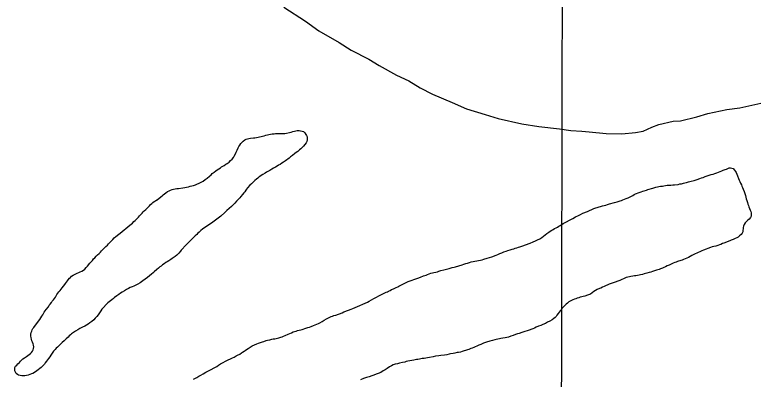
# Model space of a CAD drawing. Extents: x 3172297 to 3210190, y 958463 to 983887.
# Drawn here: x 3201410 to 3203046, y 967697 to 968503 of the extents above; entities that cross this region are included whole.
import ezdxf

# ---------------------------------------------------------------- set-up
doc = ezdxf.new("R2010")
doc.units = 0
for name, color, linetype in [('V-GRID-MAJR', 7, 'Continuous'), ('V-SITE-VEGE', 7, 'Continuous'), ('V-TOPO-SHOR', 7, 'Continuous')]:
    doc.layers.add(name, color=color, linetype=linetype)

msp = doc.modelspace()

# ---------------------------------------------------------------- linework, layer by layer
at = {"layer": 'V-GRID-MAJR'}
msp.add_spline([(3202613, 963855), (3202626.2, 969916.4), (3202639.4, 975979.8), (3202652.7, 982043.2), (3202652.7, 982045.1)], degree=3, dxfattribs=at)
at = {"layer": 'V-SITE-VEGE'}
for p, q in [((3202006.1, 968520), (3202054, 968489.3)), ((3202054, 968489.3), (3202083.9, 968467.9)), ((3202083.9, 968467.9), (3202128.8, 968441.7)), ((3202128.8, 968441.7), (3202155.7, 968424.8)), ((3202155.7, 968424.8), (3202194.7, 968404.8)), ((3202194.7, 968404.8), (3202217.1, 968391)), ((3202217.1, 968391), (3202256.1, 968369.4)), ((3202256.1, 968369.4), (3202283.1, 968357.1)), ((3202283.1, 968357.1), (3202308.5, 968341.7)), ((3202308.5, 968341.7), (3202335.5, 968327.9)), ((3202335.5, 968327.9), (3202379, 968309.3)), ((3202379, 968309.3), (3202410.5, 968295.4)), ((3203016.4, 968297.6), (3203069.3, 968309)), ((3202410.5, 968295.4), (3202452.5, 968282.8)), ((3202945.4, 968284.8), (3202987.7, 968293.4)), ((3202987.7, 968293.4), (3203016.4, 968297.6)), ((3202452.5, 968282.8), (3202481.1, 968273.5)), ((3202885, 968268.9), (3202921.2, 968277.5)), ((3202921.2, 968277.5), (3202945.4, 968284.8)), ((3202481.1, 968273.5), (3202533.7, 968262.3)), ((3202533.7, 968262.3), (3202571.3, 968255.9)), ((3202821.5, 968254.6), (3202836.6, 968260.4)), ((3202836.6, 968260.4), (3202868.4, 968267.6)), ((3202868.4, 968267.6), (3202885, 968268.9)), ((3202571.3, 968255.9), (3202616.5, 968250.8)), ((3202616.5, 968250.8), (3202642.1, 968247.5)), ((3202642.1, 968247.5), (3202666.2, 968245.8)), ((3202666.2, 968245.8), (3202682.7, 968244.1)), ((3202682.7, 968244.1), (3202720.4, 968240.6)), ((3202755, 968240.2), (3202785.2, 968242.9)), ((3202785.2, 968242.9), (3202801.8, 968245.7)), ((3202801.8, 968245.7), (3202821.5, 968254.6)), ((3202720.4, 968240.6), (3202755, 968240.2))]:
    msp.add_line(p, q, dxfattribs=at)
at = {"layer": 'V-TOPO-SHOR'}
for points in [[(3201733.7, 968100.2), (3201736.6, 968102.5), (3201739.3, 968104.9), (3201742.2, 968107.4), (3201745, 968109.7), (3201748.8, 968112.3), (3201751.9, 968114.1), (3201755.1, 968115.6), (3201758.6, 968116.7), (3201762.1, 968117.5), (3201769.3, 968118.7), (3201772.7, 968119.2), (3201782.8, 968120.2), (3201787.1, 968121), (3201790.4, 968121.9), (3201794.8, 968122.9), (3201799.1, 968124), (3201802.5, 968124.8), (3201806.2, 968125.9), (3201810.9, 968127.4), (3201813.9, 968128.5), (3201818.6, 968130.5), (3201823.1, 968132.7), (3201827.3, 968135.2), (3201831.7, 968138.5), (3201836.3, 968142.1), (3201841.3, 968146.1), (3201845.1, 968149.5), (3201847.7, 968151.8), (3201852, 968155.1), (3201855.8, 968158), (3201858.6, 968160), (3201862.2, 968162.4), (3201865.6, 968164.6), (3201868.4, 968166.6), (3201871.2, 968168.2), (3201873.9, 968169.9), (3201877.9, 968172.5), (3201880.9, 968174.5), (3201884.9, 968177.3), (3201888.4, 968180.6), (3201891.7, 968184), (3201894.7, 968187.8), (3201896.5, 968190.5), (3201899.2, 968195.4), (3201900.9, 968199.6), (3201903.1, 968203.9), (3201905.2, 968208.7), (3201906.9, 968211.9), (3201909, 968215), (3201911, 968218.1), (3201913.4, 968221), (3201915.8, 968223.5), (3201919.6, 968226.4), (3201922.9, 968228.1), (3201925.9, 968228.9), (3201929, 968229.8), (3201932.1, 968230.6), (3201939, 968231.2), (3201942.2, 968231.1), (3201949.3, 968232.2), (3201959.3, 968234.5), (3201962.7, 968235.6), (3201966.5, 968236.7), (3201970.1, 968237.8), (3201973.1, 968238.5), (3201976.6, 968239.3), (3201980.6, 968239.8), (3201984.9, 968240.1), (3201988, 968240.3), (3201991.2, 968240.3), (3201994.7, 968240.4), (3202008.5, 968240.8), (3202022.7, 968243.4), (3202026.1, 968244.8), (3202029.7, 968246), (3202032.9, 968246.7), (3202036.1, 968247.2), (3202040.1, 968247.5), (3202049.6, 968244.8), (3202052.4, 968242.2), (3202054.9, 968238.7), (3202056.4, 968236.1), (3202057.7, 968233.1), (3202058, 968230), (3202057.7, 968226.8), (3202057.1, 968222.9), (3202055.5, 968219.7), (3202052.9, 968216.2), (3202049.8, 968212.8), (3202046.6, 968209.8), (3202043.6, 968207), (3202040.7, 968204.4), (3202037.1, 968201.1), (3202033.7, 968198.3), (3202030.7, 968196), (3202025.8, 968192.2), (3202021.1, 968188.7), (3202017.9, 968186), (3202015.1, 968183.8), (3202012.6, 968182.1)], [(3202012.6, 968182.1), (3202010, 968180.2), (3202005.7, 968177.5), (3202001.5, 968174.8), (3201997.8, 968172.3), (3201994.4, 968170.2), (3201991.5, 968168.6), (3201987.7, 968166.4), (3201983.6, 968163.8), (3201979.6, 968161.4), (3201975.3, 968159.1), (3201972.2, 968157.3), (3201967.9, 968155), (3201964.7, 968153.2), (3201959.5, 968150.1), (3201951.7, 968144.5), (3201948.6, 968142.1), (3201945.7, 968139.8), (3201942.2, 968136.6), (3201938.1, 968133.1), (3201934.6, 968129.5), (3201931.1, 968126), (3201925.9, 968120.2), (3201923.9, 968117.3), (3201922, 968114.9), (3201919.8, 968111.7), (3201918, 968109.2), (3201914.6, 968105.4), (3201911.2, 968101.1), (3201908.7, 968098.4), (3201905.3, 968094.4), (3201901.6, 968090.6), (3201897.6, 968086.4), (3201893.5, 968082.3), (3201890, 968079), (3201885.3, 968074.6), (3201880.2, 968070.1), (3201875.7, 968065.8), (3201866.6, 968057.8), (3201846, 968042.4), (3201839.9, 968038.4), (3201835.1, 968035.2), (3201831.6, 968032.7), (3201826.2, 968028.7), (3201822.4, 968025.7), (3201818.9, 968022.4), (3201816, 968019.8), (3201813.2, 968017), (3201810.1, 968014), (3201805.6, 968009.9), (3201798.1, 968002.2), (3201790, 967994.3), (3201779.2, 967982.6), (3201777, 967980.1), (3201773.8, 967976.2), (3201769.3, 967971.4), (3201765.8, 967968.7), (3201763.1, 967966.8), (3201759.2, 967964.2), (3201756.3, 967962.2), (3201751.3, 967959.1), (3201747.5, 967956.7), (3201744.9, 967955), (3201741, 967952.3), (3201737.8, 967949.8), (3201734.5, 967947.4), (3201731.9, 967945.4), (3201728.6, 967942.5), (3201725.1, 967939.6), (3201719.4, 967934.3), (3201716.9, 967932), (3201713.5, 967929.1), (3201708.9, 967925.4), (3201704.6, 967922.2), (3201699.3, 967918.3), (3201693.8, 967914.4), (3201688, 967910.6), (3201682.9, 967907.4), (3201678.1, 967905), (3201673.7, 967903.1), (3201670.1, 967901.6), (3201665.9, 967899.7), (3201662, 967897.7), (3201658.1, 967895.7), (3201653.4, 967892.9), (3201648.5, 967889.8), (3201644.7, 967887.1), (3201640.8, 967884.3), (3201636.6, 967881.3), (3201631.5, 967877.7), (3201628.8, 967875.5), (3201625.3, 967873), (3201622.2, 967870.7), (3201619.3, 967868.3), (3201616.6, 967866), (3201613.5, 967863.3), (3201606, 967855), (3201603.3, 967851.7), (3201601.1, 967848.1), (3201598.2, 967844.2), (3201594.9, 967839.6)], [(3202952.7, 968149.6), (3202957.3, 968150.9), (3202961.2, 968152.2), (3202965.3, 968153.7), (3202968.8, 968155.2), (3202972.6, 968156.7), (3202976.1, 968158.1), (3202979.7, 968159.4), (3202983.7, 968160.8), (3202986.7, 968162), (3202989.6, 968163.2), (3202992.5, 968164.3), (3202995.6, 968164.9), (3203001.8, 968162.9), (3203004.3, 968159.6), (3203006.3, 968156.8), (3203008, 968154), (3203009.8, 968150.9), (3203011.4, 968147.3), (3203013.5, 968141), (3203015, 968137.5), (3203016.3, 968134.3), (3203018.1, 968130.5), (3203019.6, 968127.4), (3203021, 968123.9), (3203022.5, 968120.9), (3203023.9, 968117.1), (3203026, 968112.2), (3203027.5, 968107.8), (3203028.7, 968103.5), (3203029.7, 968099.4), (3203030.6, 968096.1), (3203031.5, 968092.4), (3203033, 968087.7), (3203033.9, 968084.5), (3203035.2, 968081.2), (3203036.2, 968078.1), (3203037.6, 968074.9), (3203039.4, 968071), (3203040.6, 968068), (3203041.4, 968064.8), (3203041.7, 968061.1), (3203041.1, 968057.7), (3203040.1, 968054.5), (3203037, 968051.1), (3203033.5, 968047.9), (3203030.1, 968045.2), (3203027.9, 968042.9), (3203026.1, 968039.6), (3203024.6, 968035.9), (3203024, 968032.8), (3203023.6, 968029.6), (3203023.1, 968026.4), (3203022.6, 968023), (3203021.2, 968019.8), (3203019, 968017.3), (3203015.8, 968014.3), (3203012.2, 968011.3), (3203009.4, 968009.6), (3203006.2, 968008), (3203001.8, 968006.3), (3202996.7, 968004.6), (3202993.9, 968003.5), (3202981.1, 967998.2), (3202978.1, 967996.9), (3202974.1, 967995.1), (3202971.3, 967994), (3202967.2, 967992.7), (3202963.2, 967991.7), (3202958.6, 967990.6), (3202955.3, 967989.8), (3202951.3, 967988.7), (3202935.5, 967982.4), (3202931.9, 967980.9), (3202927.6, 967978.9), (3202924, 967977.4), (3202920.9, 967975.9), (3202917.2, 967974.1), (3202914.2, 967972.6), (3202910.3, 967970.7), (3202906, 967968.4), (3202902.6, 967966.6), (3202898.9, 967964.6), (3202895, 967963), (3202891.7, 967961.9), (3202888.9, 967960.7), (3202885.3, 967959.4), (3202878.5, 967957.2), (3202874.9, 967956.2), (3202872, 967955.4), (3202868.6, 967953.8), (3202864.4, 967951.7), (3202860, 967949.6), (3202855.5, 967947.6), (3202851.4, 967945.5), (3202847.6, 967943.9), (3202844.8, 967942.7), (3202840.6, 967941.1), (3202837.3, 967939.9), (3202831.8, 967938.2), (3202822.9, 967935.1)], [(3202480.4, 967973.1), (3202484.6, 967974.8), (3202489.3, 967976.6), (3202493.7, 967978.5), (3202498.7, 967980.3), (3202502.7, 967981.6), (3202507.6, 967983.1), (3202512, 967984.4), (3202515.9, 967985.8), (3202518.8, 967986.6), (3202522.6, 967987.9), (3202525.7, 967988.9), (3202528.9, 967990), (3202533.6, 967991.5), (3202552.2, 967998.3), (3202558.2, 968000.9), (3202563.8, 968003.5), (3202568.2, 968005.5), (3202573, 968007.9), (3202577.5, 968010.4), (3202581.6, 968013.5), (3202585.1, 968016.4), (3202589, 968019.5), (3202592.9, 968022.2), (3202596.4, 968024.6), (3202599.7, 968026.6), (3202602.6, 968028.2), (3202605.8, 968030.1), (3202609.3, 968032), (3202612.2, 968033.6), (3202615.6, 968035.7), (3202618.3, 968037.4), (3202622.3, 968039.6), (3202625.2, 968041.2), (3202646.3, 968052.7), (3202652.4, 968056), (3202658.6, 968059.2), (3202663.2, 968061.5), (3202668.8, 968064.1), (3202678.8, 968068.4), (3202683.1, 968070.5), (3202688.5, 968072.8), (3202693.1, 968074.6), (3202697.1, 968076), (3202700.2, 968076.7), (3202704.6, 968078.2), (3202708, 968079.2), (3202712.3, 968080.4), (3202715.9, 968081.5), (3202719.2, 968082.4), (3202723.4, 968083.5), (3202727.6, 968084.7), (3202738.9, 968087.8), (3202744.3, 968089.2), (3202751.5, 968091.5), (3202754.3, 968092.6), (3202757.1, 968093.8), (3202760.5, 968095.2), (3202764.8, 968096.9), (3202768.7, 968098.6), (3202771.9, 968100.1), (3202774.7, 968101.4), (3202778.9, 968103.6), (3202782.2, 968105.4), (3202785.2, 968106.9), (3202793.6, 968110.2), (3202797.8, 968111.8), (3202801.3, 968113), (3202804.4, 968114.1), (3202809.2, 968115.6), (3202812.6, 968116.8), (3202823.3, 968119.7), (3202830.5, 968122.1), (3202833.7, 968122.8), (3202836.9, 968123.3), (3202840.7, 968123.8), (3202844.9, 968124.4), (3202848.1, 968124.9), (3202851.6, 968125.6), (3202855.3, 968126.1), (3202859.5, 968126.4), (3202863.2, 968126.6), (3202868.2, 968126.7), (3202871.6, 968126.9), (3202879.5, 968128.1), (3202883.5, 968129), (3202886.8, 968129.6), (3202891.6, 968130.8), (3202894.8, 968131.7), (3202898.2, 968132.4), (3202902.8, 968133.4), (3202908.6, 968134.8), (3202915.2, 968136.9), (3202921.7, 968138.8), (3202927.4, 968140.7), (3202931.2, 968142.2), (3202935.4, 968143.6), (3202939.6, 968145.2), (3202944.1, 968146.8), (3202948.4, 968148.2), (3202952.7, 968149.6)], [(3201498.2, 967875.8), (3201500.2, 967878.8), (3201502, 967881.7), (3201503.8, 967884.5), (3201508, 967890.2), (3201510.5, 967893.2), (3201513.3, 967896.4), (3201515.6, 967899.3), (3201518.3, 967902.7), (3201521.2, 967906.4), (3201523, 967908.9), (3201525.2, 967911.9), (3201526.9, 967914.6), (3201528.7, 967917), (3201531.4, 967920.2), (3201533.5, 967922.4), (3201536.3, 967924.7), (3201539.8, 967927.1), (3201542.7, 967928.8), (3201545.6, 967930.3), (3201548.7, 967931.7), (3201552.1, 967933), (3201555.3, 967934.3), (3201558.9, 967935.9), (3201562.6, 967938.5), (3201565.5, 967940.8), (3201568.7, 967943.8), (3201571.4, 967947.2), (3201576.6, 967953.5), (3201579.5, 967956.9), (3201582.3, 967960), (3201585, 967963), (3201587.5, 967965.8), (3201590.9, 967969.5), (3201593.7, 967972.3), (3201597, 967975.3), (3201600, 967978.4), (3201602.6, 967981), (3201605.7, 967984.1), (3201609.1, 967987.6), (3201612.3, 967990.8), (3201615.4, 967993.9), (3201618.2, 967996.8), (3201621, 967999.4), (3201624.2, 968002.8), (3201627.4, 968006.1), (3201630.8, 968009.8), (3201634, 968012.8), (3201640.5, 968017.6), (3201643.7, 968019.8), (3201665.1, 968037.6), (3201668, 968040.2), (3201670.7, 968042.6), (3201674, 968045.6), (3201676.9, 968048.3), (3201679.8, 968051.3), (3201682.1, 968053.5), (3201684.3, 968055.8), (3201686.7, 968058.1), (3201689.3, 968061.1), (3201692.5, 968064.4), (3201695, 968067), (3201697.1, 968069.2), (3201700.3, 968072.5), (3201702.6, 968075), (3201705.5, 968077.9), (3201708.5, 968080.7), (3201711, 968083.2), (3201713.6, 968085.8), (3201716, 968087.8), (3201719.3, 968090), (3201722.3, 968092), (3201725.3, 968093.9), (3201725.5, 968094.2), (3201733.7, 968100.2)], [(3201954.6, 967778.3), (3201959.1, 967779.9), (3201962.1, 967780.8), (3201966.8, 967782.5), (3201970.4, 967783.5), (3201974.9, 967784.5), (3201979.6, 967785.4), (3201982.8, 967786.1), (3201986.3, 967786.5), (3201992.5, 967787.7), (3201995.5, 967788.5), (3201999.4, 967789.7), (3202002.7, 967790.9), (3202005.6, 967792), (3202009.5, 967793.6), (3202016, 967796.4), (3202019.6, 967798.1), (3202023.5, 967800), (3202026.7, 967801.6), (3202029.9, 967802.6), (3202033.3, 967803.5), (3202036.5, 967804.5), (3202040.4, 967805.5), (3202043.6, 967806.3), (3202047, 967807.3), (3202055.2, 967809.6), (3202059.7, 967811.2), (3202063.2, 967812.5), (3202066.9, 967813.9), (3202072.3, 967815.5), (3202082.8, 967820.2), (3202086.3, 967822.1), (3202091.4, 967824.9), (3202095.7, 967827.4), (3202100.8, 967830.4), (3202105.1, 967832.9), (3202108.4, 967834.3), (3202111.3, 967835.5), (3202114.1, 967836.8), (3202117.1, 967837.8), (3202121.6, 967839), (3202135.1, 967843.8), (3202139.4, 967846.1), (3202149.3, 967850.1), (3202155.2, 967852.3), (3202159.3, 967853.7), (3202163.9, 967855.5), (3202191.7, 967867.8), (3202195.6, 967869.9), (3202200.2, 967872.6), (3202205.5, 967875.4), (3202211.3, 967878.5), (3202216.5, 967881.3), (3202221, 967883.6), (3202223.7, 967885), (3202226.9, 967886.7), (3202229.9, 967888), (3202232.6, 967889.3), (3202235.5, 967890.6), (3202238.3, 967892), (3202241.7, 967893.6), (3202245, 967895.2), (3202249.4, 967897.2), (3202254.8, 967899.8), (3202258.4, 967901.4), (3202261.1, 967902.9), (3202281.6, 967912.9), (3202303.4, 967920.7), (3202308.8, 967922.9), (3202315.8, 967925.4), (3202321.2, 967927.5), (3202324.6, 967929), (3202328.4, 967930.3), (3202332.2, 967931.3), (3202335.3, 967932.1), (3202338.8, 967933), (3202342.8, 967933.9), (3202346.4, 967934.8), (3202349.6, 967935.9), (3202354.3, 967937.2), (3202360.4, 967939.1), (3202372.6, 967942.3), (3202379, 967943.8), (3202383.6, 967944.9), (3202386.6, 967945.6), (3202393.8, 967947.7), (3202401.5, 967950.1), (3202405.2, 967951.3), (3202409.7, 967952.7), (3202413.4, 967953.9), (3202417.5, 967955.3), (3202421.4, 967956.4), (3202425.3, 967957.2), (3202429, 967958.1), (3202433.5, 967958.8), (3202445.3, 967961.4), (3202449.4, 967962.8), (3202456.8, 967964.9), (3202466.7, 967968.1), (3202476.3, 967971.5), (3202480.4, 967973.1)], [(3202822.9, 967935.1), (3202818.8, 967933.9), (3202815.2, 967932.8), (3202810.5, 967931.3), (3202804.7, 967929.8), (3202800.6, 967929), (3202796.3, 967927.9), (3202793.2, 967927.4), (3202789.3, 967926.6), (3202786, 967925.9), (3202782.6, 967925.4), (3202778.9, 967925.1), (3202775, 967924.6), (3202772, 967923.8), (3202764.8, 967921.8), (3202761.7, 967920.4), (3202758.4, 967918.8), (3202755.1, 967917.3), (3202750.3, 967915.4), (3202736, 967910.6), (3202727.1, 967907.2), (3202715.4, 967901.9), (3202712.2, 967900.4), (3202708.1, 967898.8), (3202705.1, 967897.6), (3202700.6, 967895.8), (3202696.6, 967893.4), (3202692.9, 967890.8), (3202689.2, 967887.8), (3202685.2, 967885.5), (3202681.4, 967883.8), (3202678.6, 967882.6), (3202673.2, 967880.9), (3202669.5, 967880), (3202666.2, 967879.2), (3202662.8, 967878.2), (3202659.3, 967877.3), (3202656.2, 967876.3), (3202653.1, 967875.2), (3202650.1, 967873.9), (3202646.4, 967872.7), (3202643.4, 967871.2), (3202640.6, 967869.8), (3202637.7, 967868), (3202634.2, 967865.4), (3202631.5, 967863.2), (3202628.3, 967860.3), (3202625.7, 967857.3), (3202623, 967854.2), (3202620.9, 967851.5), (3202618.4, 967848.3), (3202616, 967845.4), (3202613.9, 967842.5), (3202611.2, 967838.6), (3202609.4, 967835.9), (3202607.1, 967833.3), (3202604.5, 967831.3), (3202600.3, 967828.4), (3202595.4, 967825.6), (3202590.4, 967822.9), (3202585.5, 967820.5), (3202580.2, 967818.3), (3202575.2, 967816), (3202570.6, 967814.3), (3202565, 967811.9), (3202561.5, 967810.2), (3202557.7, 967808.8), (3202547.6, 967805.1), (3202537.9, 967802.1), (3202533.2, 967800.6), (3202527.3, 967798.5), (3202523.9, 967797.4), (3202519.4, 967795.7), (3202513.9, 967793.7), (3202509.3, 967791.9), (3202503.6, 967790.2), (3202496.5, 967788.6), (3202491.5, 967787.6), (3202487, 967786.8), (3202483.9, 967786.3), (3202476.7, 967784.8), (3202473.5, 967783.9), (3202468.7, 967782.7), (3202462.3, 967781), (3202455.3, 967778.8), (3202448.6, 967776.7), (3202442.7, 967774), (3202438.4, 967772.1), (3202433.7, 967770.1), (3202430.3, 967768.6), (3202426.8, 967767.1), (3202423.6, 967765.9), (3202420.8, 967764.7), (3202416.3, 967763.1), (3202413.2, 967762.1), (3202408.9, 967760.7), (3202405.7, 967759.6), (3202401.2, 967758.3), (3202397.7, 967757.2), (3202393.3, 967756.4), (3202390.4, 967755.8)], [(3201594.9, 967839.6), (3201592.1, 967836.1), (3201588.5, 967831.8), (3201585.1, 967828.3), (3201581, 967825), (3201576.7, 967821.8), (3201573, 967818.9), (3201568.9, 967816.5), (3201565.2, 967814.5), (3201560, 967811.9), (3201554.6, 967809.1), (3201549.7, 967806.4), (3201545.1, 967803.5), (3201540.6, 967800.5), (3201536.3, 967797.4), (3201533.6, 967795.1), (3201531, 967792.9), (3201528.3, 967790.3), (3201523.9, 967786.1), (3201519.6, 967782.2), (3201515.4, 967778.2), (3201511.2, 967774.1), (3201507.4, 967770.2), (3201505.2, 967767.7), (3201502.2, 967765.4), (3201499.7, 967762.9), (3201496.4, 967759.3), (3201490.4, 967750.5), (3201487.6, 967746.2), (3201485.2, 967742.6), (3201482.9, 967739.6), (3201480.5, 967736.8), (3201477.9, 967733.3), (3201475.8, 967730.5), (3201473.7, 967728), (3201471.2, 967725.4), (3201468.6, 967723.2), (3201465.7, 967720.6), (3201462.4, 967718), (3201459.3, 967715.4), (3201456.5, 967713.5), (3201450.6, 967710), (3201447.7, 967708.8), (3201443.9, 967707.3), (3201439.8, 967705.7), (3201436, 967704.9), (3201432.3, 967704.7), (3201429.1, 967704.7), (3201425.6, 967704.5), (3201421.9, 967705.1), (3201418.9, 967706), (3201416.2, 967707.4), (3201413.6, 967709.9), (3201411.9, 967712.6), (3201410.5, 967715.7), (3201410.3, 967719.7), (3201410.7, 967722.8), (3201412.2, 967725.7), (3201414.6, 967728), (3201417.3, 967731), (3201420.4, 967734.2), (3201422.8, 967736.8), (3201425.9, 967739.8), (3201428.5, 967742.1), (3201431.5, 967744.3), (3201435.9, 967747), (3201439.1, 967749.3), (3201442.2, 967751.8), (3201444.9, 967754), (3201447.3, 967756.5), (3201449.3, 967759.1), (3201450.9, 967761.7), (3201452, 967765.1), (3201452.3, 967768.6), (3201451.9, 967772.3), (3201450.8, 967775.6), (3201449.6, 967778.9), (3201448.4, 967782.2), (3201447.2, 967785.9), (3201446.3, 967788.9), (3201445.6, 967792.8), (3201445.7, 967796.8), (3201446.5, 967800.2), (3201447.8, 967803.3), (3201449, 967806.4), (3201450.6, 967809.2), (3201452.5, 967811.8), (3201462.7, 967825.4), (3201465.5, 967829.1), (3201470.1, 967836.6), (3201472.1, 967839.6), (3201475.6, 967845.5), (3201477.5, 967848.1), (3201479.9, 967851.6), (3201484.7, 967857.5), (3201486.8, 967860.5), (3201489, 967863.4), (3201491.4, 967866.6), (3201493.4, 967869.4), (3201495.8, 967872.7), (3201498.2, 967875.8)], [(3201806.1, 967697), (3201813.2, 967701.1), (3201818.1, 967703.8), (3201822.2, 967706.1), (3201827.9, 967709.3), (3201833.6, 967712.4), (3201845.6, 967718.6), (3201852.1, 967722), (3201857.8, 967725.5), (3201861.5, 967728), (3201866.1, 967730.8), (3201871.6, 967734), (3201877.2, 967737.1), (3201882.7, 967739.8), (3201888.3, 967742.4), (3201892.8, 967744.5), (3201896.1, 967746.1), (3201900.7, 967748.4), (3201903.9, 967750), (3201908.5, 967752.7), (3201912.3, 967755.1), (3201914.9, 967756.7), (3201918.3, 967759), (3201920.8, 967760.9), (3201923.7, 967763.1), (3201927.3, 967765.3), (3201931.6, 967768.2), (3201936.1, 967770.6), (3201941.3, 967772.9), (3201946.5, 967775), (3201950.5, 967776.7), (3201954.6, 967778.3)], [(3202390.4, 967755.8), (3202385, 967754.7), (3202381.3, 967754), (3202375.6, 967752.9), (3202372.2, 967752.3), (3202367.2, 967751.3), (3202362.2, 967750.3), (3202354.1, 967749.3), (3202349.7, 967748.8), (3202342.2, 967747.8), (3202337.2, 967746.8), (3202329, 967745.3), (3202324.1, 967744.5), (3202316.9, 967743.2), (3202312.4, 967742.5), (3202306.6, 967741.4), (3202303.3, 967741), (3202300.2, 967740.4), (3202294, 967739.4), (3202285.2, 967737.7), (3202280.8, 967736.7), (3202277.2, 967735.9), (3202274.2, 967734.9), (3202269, 967733.7), (3202262.5, 967732.3), (3202257.9, 967731.2), (3202252.7, 967730), (3202248.6, 967728.6), (3202244.8, 967726.9), (3202240.1, 967724.2), (3202235, 967721.1), (3202230.5, 967717.8), (3202226.2, 967715.3), (3202221.2, 967712.2), (3202214.9, 967709.5), (3202210.8, 967708), (3202205.9, 967706.1), (3202200.9, 967704.4), (3202195, 967702.4), (3202189.7, 967700.7), (3202182.5, 967698.4), (3202175.8, 967696)]]:
    msp.add_lwpolyline(points, dxfattribs=at)

doc.saveas('drawing.dxf')
